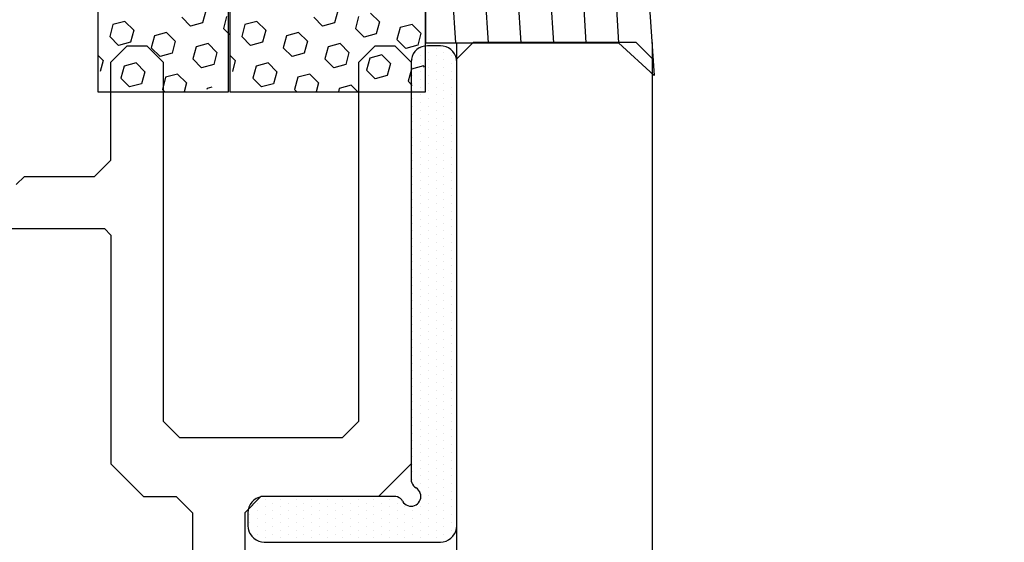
# Model space of a CAD drawing. Header units: millimetres. Extents: x -637441 to -130928, y -380379 to -53767.
# Tile 309 of 390: x -337371 to -337341, y -154443 to -154427. Entities that reach past the tile are written whole.
import ezdxf

# ---------------------------------------------------------------- set-up
doc = ezdxf.new("R2010")
doc.units = ezdxf.units.MM
doc.header["$LTSCALE"] = 10
doc.layers.add('CKKOTY', color=7, linetype='Continuous', lineweight=25)
for name, color, linetype in [('CrossSectionsAccess', 2, 'Continuous'), ('CrossSectionsGlass', 4, 'Continuous'), ('CrossSectionsGums', 1, 'Continuous'), ('CrossSectionsProfils', 7, 'Continuous')]:
    doc.layers.add(name, color=color, linetype=linetype)

# ---------------------------------------------------------------- blocks, each defined once
blk = doc.blocks.new('120912', base_point=(1132.165, 1420.949))
at = {"layer": 'CrossSectionsGums', "color": 1}
for p, q in [((1143.665, 1420.949), (1120.665, 1420.949)), ((1120.665, 1420.949), (1120.665, 1416.949)), ((1120.665, 1416.949), (1143.665, 1416.949))]:
    blk.add_line(p, q, dxfattribs=at)
at = {"layer": 'CrossSectionsGums', "color": 253, "true_color": 0xadadad}
for p, q in [((1121.617, 1420.783), (1121.283, 1420.873)), ((1121.617, 1420.783), (1121.783, 1420.949)), ((1122.084, 1420.317), (1122.353, 1420.586)), ((1122.721, 1420.488), (1122.353, 1420.586)), ((1122.82, 1420.12), (1122.721, 1420.488)), ((1120.809, 1419.975), (1121.078, 1420.245)), ((1121.447, 1420.146), (1121.078, 1420.245)), ((1122.182, 1419.949), (1122.084, 1420.317)), ((1120.908, 1419.607), (1120.809, 1419.975)), ((1121.545, 1419.778), (1121.446, 1420.146)), ((1122.551, 1419.85), (1122.182, 1419.949)), ((1122.551, 1419.85), (1122.82, 1420.12)), ((1121.276, 1419.509), (1120.908, 1419.607)), ((1121.276, 1419.509), (1121.545, 1419.778)), ((1121.742, 1419.042), (1122.012, 1419.311)), ((1122.38, 1419.213), (1122.012, 1419.311)), ((1120.665, 1418.898), (1120.737, 1418.97)), ((1121.105, 1418.871), (1120.737, 1418.97)), ((1121.841, 1418.674), (1121.742, 1419.042)), ((1122.478, 1418.845), (1122.38, 1419.213)), ((1121.203, 1418.503), (1121.105, 1418.871)), ((1122.209, 1418.575), (1121.841, 1418.674)), ((1122.209, 1418.575), (1122.478, 1418.845)), ((1120.934, 1418.234), (1121.203, 1418.503)), ((1122.676, 1418.109), (1122.945, 1418.378)), ((1120.934, 1418.234), (1120.665, 1418.306)), ((1122.774, 1417.741), (1122.676, 1418.109)), ((1121.401, 1417.767), (1121.67, 1418.036)), ((1121.499, 1417.399), (1121.401, 1417.767)), ((1122.038, 1417.938), (1121.67, 1418.036)), ((1122.137, 1417.57), (1122.038, 1417.938)), ((1120.763, 1417.596), (1120.733, 1417.604)), ((1120.8, 1417.459), (1120.763, 1417.596)), ((1121.867, 1417.301), (1122.137, 1417.57)), ((1123.142, 1417.642), (1122.774, 1417.741)), ((1121.867, 1417.301), (1121.499, 1417.399)), ((1122.403, 1416.903), (1122.603, 1417.103)), ((1122.971, 1417.005), (1122.603, 1417.103))]:
    blk.add_line(p, q, dxfattribs=at)
blk = doc.blocks.new('120913', base_point=(1174.165, 1420.949))
at = {"layer": 'CrossSectionsGums', "color": 1}
for p, q in [((1162.665, 1420.949), (1162.665, 1414.949)), ((1185.665, 1420.949), (1162.665, 1420.949)), ((1162.665, 1414.949), (1185.665, 1414.949))]:
    blk.add_line(p, q, dxfattribs=at)
at = {"layer": 'CrossSectionsGums', "color": 253, "true_color": 0xadadad}
for p, q in [((1163.617, 1420.783), (1163.283, 1420.873)), ((1163.617, 1420.783), (1163.783, 1420.949)), ((1164.084, 1420.317), (1164.353, 1420.586)), ((1164.721, 1420.488), (1164.353, 1420.586)), ((1164.82, 1420.12), (1164.721, 1420.488)), ((1162.809, 1419.975), (1163.078, 1420.245)), ((1163.447, 1420.146), (1163.078, 1420.245)), ((1164.182, 1419.949), (1164.084, 1420.317)), ((1162.908, 1419.607), (1162.809, 1419.975)), ((1163.545, 1419.778), (1163.446, 1420.146)), ((1164.551, 1419.85), (1164.182, 1419.949)), ((1164.551, 1419.85), (1164.82, 1420.12)), ((1163.276, 1419.509), (1162.908, 1419.607)), ((1163.276, 1419.509), (1163.545, 1419.778)), ((1163.742, 1419.042), (1164.012, 1419.311)), ((1164.38, 1419.213), (1164.012, 1419.311)), ((1162.665, 1418.898), (1162.737, 1418.97)), ((1163.105, 1418.871), (1162.737, 1418.97)), ((1163.841, 1418.674), (1163.742, 1419.042)), ((1164.478, 1418.845), (1164.38, 1419.213)), ((1163.203, 1418.503), (1163.105, 1418.871)), ((1164.209, 1418.575), (1163.841, 1418.674)), ((1164.209, 1418.575), (1164.478, 1418.845)), ((1162.934, 1418.234), (1163.203, 1418.503)), ((1164.676, 1418.109), (1164.945, 1418.378)), ((1162.934, 1418.234), (1162.665, 1418.306)), ((1164.774, 1417.741), (1164.676, 1418.109)), ((1163.401, 1417.767), (1163.67, 1418.036)), ((1163.499, 1417.399), (1163.401, 1417.767)), ((1164.038, 1417.938), (1163.67, 1418.036)), ((1164.137, 1417.57), (1164.038, 1417.938)), ((1162.763, 1417.596), (1162.665, 1417.623)), ((1162.862, 1417.228), (1162.763, 1417.596)), ((1163.867, 1417.301), (1164.137, 1417.57)), ((1165.142, 1417.642), (1164.774, 1417.741)), ((1162.665, 1417.031), (1162.862, 1417.228)), ((1163.867, 1417.301), (1163.499, 1417.399)), ((1164.334, 1416.834), (1164.603, 1417.103)), ((1164.971, 1417.005), (1164.603, 1417.103)), ((1163.059, 1416.492), (1163.328, 1416.762)), ((1163.697, 1416.663), (1163.328, 1416.762)), ((1163.795, 1416.295), (1163.697, 1416.663)), ((1164.433, 1416.466), (1164.334, 1416.834)), ((1164.801, 1416.367), (1165.07, 1416.637)), ((1163.158, 1416.124), (1163.059, 1416.492)), ((1163.526, 1416.026), (1163.795, 1416.295)), ((1164.801, 1416.367), (1164.433, 1416.466)), ((1163.526, 1416.026), (1163.158, 1416.124)), ((1163.992, 1415.559), (1164.262, 1415.828)), ((1164.63, 1415.73), (1164.262, 1415.828)), ((1164.728, 1415.362), (1164.63, 1415.73)), ((1162.858, 1415.358), (1162.987, 1415.487)), ((1163.355, 1415.388), (1162.987, 1415.487)), ((1163.453, 1415.02), (1163.355, 1415.388)), ((1164.091, 1415.191), (1163.992, 1415.559)), ((1164.459, 1415.092), (1164.728, 1415.362)), ((1164.459, 1415.092), (1164.091, 1415.191)), ((1163.414, 1414.981), (1163.454, 1415.02))]:
    blk.add_line(p, q, dxfattribs=at)
blk = doc.blocks.new('14614948', base_point=(267.362, 311.137))
at = {"layer": 'CrossSectionsAccess'}
for p, q in [((277.362, 311.137), (257.362, 311.137)), ((257.362, 311.137), (257.362, 305.224)), ((262.358, 310.534), (257.362, 310.224)), ((262.358, 309.534), (257.362, 309.224)), ((262.358, 308.534), (257.362, 308.224)), ((262.358, 307.534), (257.362, 307.224)), ((262.358, 306.534), (257.362, 306.224)), ((262.358, 305.534), (257.362, 305.224)), ((257.362, 305.224), (256.362, 304.137)), ((261.857, 304.512), (256.362, 304.137))]:
    blk.add_line(p, q, dxfattribs=at)
blk = doc.blocks.new('K43_2105_X', base_point=(1276.174, 1370.825))
at = {"layer": 'CrossSectionsProfils', "flags": 128}
for points in [[(1261.924, 1366.325), (1261.674, 1366.075), (1261.674, 1363.925), (1261.174, 1363.425), (1258.174, 1363.425), (1257.674, 1362.925), (1257.674, 1362.325), (1258.174, 1361.825), (1269.174, 1361.825), (1269.674, 1361.325), (1269.674, 1356.325), (1269.174, 1355.825), (1258.174, 1355.825), (1257.674, 1355.325), (1257.674, 1354.725), (1258.174, 1354.225), (1270.474, 1354.225), (1271.474, 1355.225), (1271.474, 1358.825), (1271.974, 1359.325), (1289.474, 1359.325)], [(1280.574, 1361.425), (1280.574, 1361.925), (1280.074, 1362.425), (1279.774, 1362.425), (1279.574, 1362.625), (1279.574, 1363.225), (1279.774, 1363.425), (1280.374, 1363.425), (1280.574, 1363.625), (1280.574, 1369.025), (1280.374, 1369.225), (1263.474, 1369.225), (1263.274, 1369.025), (1263.274, 1363.625), (1263.474, 1363.425), (1270.474, 1363.425), (1271.474, 1362.425), (1271.474, 1361.425), (1271.974, 1360.925), (1280.074, 1360.925), (1280.574, 1361.425)]]:
    blk.add_lwpolyline(points, dxfattribs=at)
blk = doc.blocks.new('Hatch30199', base_point=(2077.016, 1418.632))
at = {"layer": 'CrossSectionsGums', "color": 8}
for p, q in [((1402.08, 1393.984), (1402.08, 1393.984)), ((1402.318, 1393.984), (1402.318, 1393.984)), ((1402.556, 1393.984), (1402.556, 1393.984)), ((1402.794, 1393.984), (1402.794, 1393.984)), ((1401.961, 1393.746), (1401.961, 1393.746)), ((1402.199, 1393.746), (1402.199, 1393.746)), ((1402.437, 1393.746), (1402.437, 1393.746)), ((1402.675, 1393.746), (1402.675, 1393.746)), ((1402.913, 1393.746), (1402.913, 1393.746)), ((1401.842, 1393.507), (1401.842, 1393.507)), ((1402.08, 1393.507), (1402.08, 1393.507)), ((1402.318, 1393.507), (1402.318, 1393.507)), ((1402.556, 1393.507), (1402.556, 1393.507)), ((1402.794, 1393.507), (1402.794, 1393.507)), ((1403.032, 1393.507), (1403.032, 1393.507)), ((1401.723, 1393.269), (1401.723, 1393.269)), ((1401.842, 1393.031), (1401.842, 1393.031)), ((1401.961, 1393.269), (1401.961, 1393.269)), ((1402.08, 1393.031), (1402.08, 1393.031)), ((1402.199, 1393.269), (1402.199, 1393.269)), ((1402.318, 1393.031), (1402.318, 1393.031)), ((1402.437, 1393.269), (1402.437, 1393.269)), ((1402.556, 1393.031), (1402.556, 1393.031)), ((1402.675, 1393.269), (1402.675, 1393.269)), ((1402.794, 1393.031), (1402.794, 1393.031)), ((1402.913, 1393.269), (1402.913, 1393.269)), ((1403.032, 1393.031), (1403.032, 1393.031)), ((1401.723, 1392.793), (1401.723, 1392.793)), ((1401.961, 1392.793), (1401.961, 1392.793)), ((1402.199, 1392.793), (1402.199, 1392.793)), ((1402.437, 1392.793), (1402.437, 1392.793)), ((1402.675, 1392.793), (1402.675, 1392.793)), ((1402.913, 1392.793), (1402.913, 1392.793)), ((1401.842, 1392.555), (1401.842, 1392.555)), ((1402.08, 1392.555), (1402.08, 1392.555)), ((1402.318, 1392.555), (1402.318, 1392.555)), ((1402.556, 1392.555), (1402.556, 1392.555)), ((1402.794, 1392.555), (1402.794, 1392.555)), ((1403.032, 1392.555), (1403.032, 1392.555)), ((1401.723, 1392.317), (1401.723, 1392.317)), ((1401.961, 1392.317), (1401.961, 1392.317)), ((1402.199, 1392.317), (1402.199, 1392.317)), ((1402.437, 1392.317), (1402.437, 1392.317)), ((1402.675, 1392.317), (1402.675, 1392.317)), ((1402.913, 1392.317), (1402.913, 1392.317)), ((1401.723, 1391.841), (1401.723, 1391.841)), ((1401.842, 1392.079), (1401.842, 1392.079)), ((1401.961, 1391.841), (1401.961, 1391.841)), ((1402.08, 1392.079), (1402.08, 1392.079)), ((1402.199, 1391.841), (1402.199, 1391.841)), ((1402.318, 1392.079), (1402.318, 1392.079)), ((1402.437, 1391.841), (1402.437, 1391.841)), ((1402.556, 1392.079), (1402.556, 1392.079)), ((1402.675, 1391.841), (1402.675, 1391.841)), ((1402.794, 1392.079), (1402.794, 1392.079)), ((1402.913, 1391.841), (1402.913, 1391.841)), ((1403.032, 1392.079), (1403.032, 1392.079)), ((1401.842, 1391.603), (1401.842, 1391.603)), ((1402.08, 1391.603), (1402.08, 1391.603)), ((1402.318, 1391.603), (1402.318, 1391.603)), ((1402.556, 1391.603), (1402.556, 1391.603)), ((1402.794, 1391.603), (1402.794, 1391.603)), ((1403.032, 1391.603), (1403.032, 1391.603)), ((1401.723, 1391.364), (1401.723, 1391.364)), ((1401.961, 1391.364), (1401.961, 1391.364)), ((1402.199, 1391.364), (1402.199, 1391.364)), ((1402.437, 1391.364), (1402.437, 1391.364)), ((1402.675, 1391.364), (1402.675, 1391.364)), ((1402.913, 1391.364), (1402.913, 1391.364)), ((1401.842, 1391.126), (1401.842, 1391.126)), ((1402.08, 1391.126), (1402.08, 1391.126)), ((1402.318, 1391.126), (1402.318, 1391.126)), ((1402.556, 1391.126), (1402.556, 1391.126)), ((1402.794, 1391.126), (1402.794, 1391.126)), ((1403.033, 1391.126), (1403.033, 1391.126)), ((1401.723, 1390.888), (1401.723, 1390.888)), ((1401.842, 1390.65), (1401.842, 1390.65)), ((1401.961, 1390.888), (1401.961, 1390.888)), ((1402.08, 1390.65), (1402.08, 1390.65)), ((1402.199, 1390.888), (1402.199, 1390.888)), ((1402.318, 1390.65), (1402.318, 1390.65)), ((1402.437, 1390.888), (1402.437, 1390.888)), ((1402.556, 1390.65), (1402.556, 1390.65)), ((1402.675, 1390.888), (1402.675, 1390.888)), ((1402.794, 1390.65), (1402.794, 1390.65)), ((1402.913, 1390.888), (1402.913, 1390.888)), ((1403.032, 1390.65), (1403.032, 1390.65)), ((1401.723, 1390.412), (1401.723, 1390.412)), ((1401.961, 1390.412), (1401.961, 1390.412)), ((1402.199, 1390.412), (1402.199, 1390.412)), ((1402.437, 1390.412), (1402.437, 1390.412)), ((1402.675, 1390.412), (1402.675, 1390.412)), ((1402.913, 1390.412), (1402.913, 1390.412)), ((1401.842, 1390.174), (1401.842, 1390.174)), ((1402.08, 1390.174), (1402.08, 1390.174)), ((1402.318, 1390.174), (1402.318, 1390.174)), ((1402.556, 1390.174), (1402.556, 1390.174)), ((1402.794, 1390.174), (1402.794, 1390.174)), ((1403.032, 1390.174), (1403.032, 1390.174)), ((1401.723, 1389.936), (1401.723, 1389.936)), ((1401.961, 1389.936), (1401.961, 1389.936)), ((1402.199, 1389.936), (1402.199, 1389.936)), ((1402.437, 1389.936), (1402.437, 1389.936)), ((1402.675, 1389.936), (1402.675, 1389.936)), ((1402.913, 1389.936), (1402.913, 1389.936)), ((1401.723, 1389.459), (1401.723, 1389.459)), ((1401.842, 1389.698), (1401.842, 1389.698)), ((1401.961, 1389.459), (1401.961, 1389.459)), ((1402.08, 1389.698), (1402.08, 1389.698)), ((1402.199, 1389.459), (1402.199, 1389.459)), ((1402.318, 1389.698), (1402.318, 1389.698)), ((1402.437, 1389.459), (1402.437, 1389.459)), ((1402.556, 1389.698), (1402.556, 1389.698)), ((1402.675, 1389.459), (1402.675, 1389.459)), ((1402.794, 1389.698), (1402.794, 1389.698)), ((1402.913, 1389.459), (1402.913, 1389.459)), ((1403.032, 1389.698), (1403.032, 1389.698)), ((1401.842, 1389.221), (1401.842, 1389.221)), ((1402.08, 1389.221), (1402.08, 1389.221)), ((1402.318, 1389.221), (1402.318, 1389.221)), ((1402.556, 1389.221), (1402.556, 1389.221)), ((1402.794, 1389.221), (1402.794, 1389.221)), ((1401.723, 1388.983), (1401.723, 1388.983)), ((1401.961, 1388.983), (1401.961, 1388.983)), ((1402.199, 1388.983), (1402.199, 1388.983)), ((1402.437, 1388.983), (1402.437, 1388.983)), ((1402.675, 1388.983), (1402.675, 1388.983)), ((1403.628, 1388.983), (1403.628, 1388.983)), ((1403.866, 1388.983), (1403.866, 1388.983)), ((1404.104, 1388.983), (1404.104, 1388.983)), ((1404.342, 1388.983), (1404.342, 1388.983)), ((1404.58, 1388.983), (1404.58, 1388.983)), ((1404.818, 1388.983), (1404.818, 1388.983)), ((1405.057, 1388.983), (1405.057, 1388.983)), ((1405.295, 1388.983), (1405.295, 1388.983)), ((1405.533, 1388.983), (1405.533, 1388.983)), ((1405.771, 1388.983), (1405.771, 1388.983)), ((1406.009, 1388.983), (1406.009, 1388.983)), ((1406.247, 1388.983), (1406.247, 1388.983)), ((1406.485, 1388.983), (1406.485, 1388.983)), ((1406.723, 1388.983), (1406.723, 1388.983)), ((1406.962, 1388.983), (1406.962, 1388.983)), ((1407.2, 1388.983), (1407.2, 1388.983)), ((1407.438, 1388.983), (1407.438, 1388.983)), ((1407.676, 1388.983), (1407.676, 1388.983)), ((1407.914, 1388.983), (1407.914, 1388.983)), ((1408.152, 1388.983), (1408.152, 1388.983)), ((1408.39, 1388.983), (1408.39, 1388.983)), ((1408.628, 1388.983), (1408.628, 1388.983)), ((1408.867, 1388.983), (1408.867, 1388.983)), ((1409.105, 1388.983), (1409.105, 1388.983)), ((1409.343, 1388.983), (1409.343, 1388.983)), ((1409.581, 1388.983), (1409.581, 1388.983)), ((1409.819, 1388.983), (1409.819, 1388.983)), ((1410.057, 1388.983), (1410.057, 1388.983)), ((1410.295, 1388.983), (1410.295, 1388.983)), ((1410.533, 1388.983), (1410.533, 1388.983)), ((1410.771, 1388.983), (1410.771, 1388.983)), ((1411.01, 1388.983), (1411.01, 1388.983)), ((1411.248, 1388.983), (1411.248, 1388.983)), ((1411.486, 1388.983), (1411.486, 1388.983)), ((1411.724, 1388.983), (1411.724, 1388.983)), ((1411.962, 1388.983), (1411.962, 1388.983)), ((1412.2, 1388.983), (1412.2, 1388.983)), ((1412.438, 1388.983), (1412.438, 1388.983)), ((1412.677, 1388.983), (1412.677, 1388.983)), ((1412.915, 1388.983), (1412.915, 1388.983)), ((1413.153, 1388.983), (1413.153, 1388.983)), ((1413.391, 1388.983), (1413.391, 1388.983)), ((1413.629, 1388.983), (1413.629, 1388.983)), ((1413.867, 1388.983), (1413.867, 1388.983)), ((1414.105, 1388.983), (1414.105, 1388.983)), ((1414.343, 1388.983), (1414.343, 1388.983)), ((1414.582, 1388.983), (1414.582, 1388.983)), ((1414.82, 1388.983), (1414.82, 1388.983)), ((1415.058, 1388.983), (1415.058, 1388.983)), ((1415.296, 1388.983), (1415.296, 1388.983)), ((1415.534, 1388.983), (1415.534, 1388.983)), ((1415.772, 1388.983), (1415.772, 1388.983)), ((1416.01, 1388.983), (1416.01, 1388.983)), ((1416.248, 1388.983), (1416.248, 1388.983)), ((1416.487, 1388.983), (1416.487, 1388.983)), ((1401.723, 1388.507), (1401.723, 1388.507)), ((1401.842, 1388.745), (1401.842, 1388.745)), ((1401.961, 1388.507), (1401.961, 1388.507)), ((1402.08, 1388.745), (1402.08, 1388.745)), ((1402.199, 1388.507), (1402.199, 1388.507)), ((1402.318, 1388.745), (1402.318, 1388.745)), ((1402.437, 1388.507), (1402.437, 1388.507)), ((1402.556, 1388.745), (1402.556, 1388.745)), ((1402.675, 1388.507), (1402.675, 1388.507)), ((1402.794, 1388.745), (1402.794, 1388.745)), ((1402.913, 1388.507), (1402.913, 1388.507)), ((1403.152, 1388.507), (1403.152, 1388.507)), ((1403.271, 1388.745), (1403.271, 1388.745)), ((1403.39, 1388.507), (1403.39, 1388.507)), ((1403.509, 1388.745), (1403.509, 1388.745)), ((1403.628, 1388.507), (1403.628, 1388.507)), ((1403.747, 1388.745), (1403.747, 1388.745)), ((1403.866, 1388.507), (1403.866, 1388.507)), ((1403.985, 1388.745), (1403.985, 1388.745)), ((1404.104, 1388.507), (1404.104, 1388.507)), ((1404.223, 1388.745), (1404.223, 1388.745)), ((1404.342, 1388.507), (1404.342, 1388.507)), ((1404.461, 1388.745), (1404.461, 1388.745)), ((1404.58, 1388.507), (1404.58, 1388.507)), ((1404.699, 1388.745), (1404.699, 1388.745)), ((1404.818, 1388.507), (1404.818, 1388.507)), ((1404.938, 1388.745), (1404.938, 1388.745)), ((1405.057, 1388.507), (1405.057, 1388.507)), ((1405.176, 1388.745), (1405.176, 1388.745)), ((1405.295, 1388.507), (1405.295, 1388.507)), ((1405.414, 1388.745), (1405.414, 1388.745)), ((1405.533, 1388.507), (1405.533, 1388.507)), ((1405.652, 1388.745), (1405.652, 1388.745)), ((1405.771, 1388.507), (1405.771, 1388.507)), ((1405.89, 1388.745), (1405.89, 1388.745)), ((1406.009, 1388.507), (1406.009, 1388.507)), ((1406.128, 1388.745), (1406.128, 1388.745)), ((1406.247, 1388.507), (1406.247, 1388.507)), ((1406.366, 1388.745), (1406.366, 1388.745)), ((1406.485, 1388.507), (1406.485, 1388.507)), ((1406.604, 1388.745), (1406.604, 1388.745)), ((1406.724, 1388.507), (1406.724, 1388.507)), ((1406.843, 1388.745), (1406.843, 1388.745)), ((1406.962, 1388.507), (1406.962, 1388.507)), ((1407.081, 1388.745), (1407.081, 1388.745)), ((1407.2, 1388.507), (1407.2, 1388.507)), ((1407.319, 1388.745), (1407.319, 1388.745)), ((1407.438, 1388.507), (1407.438, 1388.507)), ((1407.557, 1388.745), (1407.557, 1388.745)), ((1407.676, 1388.507), (1407.676, 1388.507)), ((1407.795, 1388.745), (1407.795, 1388.745)), ((1407.914, 1388.507), (1407.914, 1388.507)), ((1408.033, 1388.745), (1408.033, 1388.745)), ((1408.152, 1388.507), (1408.152, 1388.507)), ((1408.271, 1388.745), (1408.271, 1388.745)), ((1408.39, 1388.507), (1408.39, 1388.507)), ((1408.509, 1388.745), (1408.509, 1388.745)), ((1408.629, 1388.507), (1408.629, 1388.507)), ((1408.748, 1388.745), (1408.748, 1388.745)), ((1408.867, 1388.507), (1408.867, 1388.507)), ((1408.986, 1388.745), (1408.986, 1388.745)), ((1409.105, 1388.507), (1409.105, 1388.507)), ((1409.224, 1388.745), (1409.224, 1388.745)), ((1409.343, 1388.507), (1409.343, 1388.507)), ((1409.462, 1388.745), (1409.462, 1388.745)), ((1409.581, 1388.507), (1409.581, 1388.507)), ((1409.7, 1388.745), (1409.7, 1388.745)), ((1409.819, 1388.507), (1409.819, 1388.507)), ((1409.938, 1388.745), (1409.938, 1388.745)), ((1410.057, 1388.507), (1410.057, 1388.507)), ((1410.176, 1388.745), (1410.176, 1388.745)), ((1410.295, 1388.507), (1410.295, 1388.507)), ((1410.414, 1388.745), (1410.414, 1388.745)), ((1410.533, 1388.507), (1410.533, 1388.507)), ((1410.652, 1388.745), (1410.652, 1388.745)), ((1410.772, 1388.507), (1410.772, 1388.507)), ((1410.891, 1388.745), (1410.891, 1388.745)), ((1411.01, 1388.507), (1411.01, 1388.507)), ((1411.129, 1388.745), (1411.129, 1388.745)), ((1411.248, 1388.507), (1411.248, 1388.507)), ((1411.367, 1388.745), (1411.367, 1388.745)), ((1411.486, 1388.507), (1411.486, 1388.507)), ((1411.605, 1388.745), (1411.605, 1388.745)), ((1411.724, 1388.507), (1411.724, 1388.507)), ((1411.843, 1388.745), (1411.843, 1388.745)), ((1411.962, 1388.507), (1411.962, 1388.507)), ((1412.081, 1388.745), (1412.081, 1388.745)), ((1412.2, 1388.507), (1412.2, 1388.507)), ((1412.319, 1388.745), (1412.319, 1388.745)), ((1412.438, 1388.507), (1412.438, 1388.507)), ((1412.557, 1388.745), (1412.557, 1388.745)), ((1412.677, 1388.507), (1412.677, 1388.507)), ((1412.796, 1388.745), (1412.796, 1388.745)), ((1412.915, 1388.507), (1412.915, 1388.507)), ((1413.034, 1388.745), (1413.034, 1388.745)), ((1413.153, 1388.507), (1413.153, 1388.507)), ((1413.272, 1388.745), (1413.272, 1388.745)), ((1413.391, 1388.507), (1413.391, 1388.507)), ((1413.51, 1388.745), (1413.51, 1388.745)), ((1413.629, 1388.507), (1413.629, 1388.507)), ((1413.748, 1388.745), (1413.748, 1388.745)), ((1413.867, 1388.507), (1413.867, 1388.507)), ((1413.986, 1388.745), (1413.986, 1388.745)), ((1414.105, 1388.507), (1414.105, 1388.507)), ((1414.224, 1388.745), (1414.224, 1388.745)), ((1414.344, 1388.507), (1414.344, 1388.507)), ((1414.463, 1388.745), (1414.463, 1388.745)), ((1414.582, 1388.507), (1414.582, 1388.507)), ((1414.701, 1388.745), (1414.701, 1388.745)), ((1414.82, 1388.507), (1414.82, 1388.507)), ((1414.939, 1388.745), (1414.939, 1388.745)), ((1415.058, 1388.507), (1415.058, 1388.507)), ((1415.177, 1388.745), (1415.177, 1388.745)), ((1415.296, 1388.507), (1415.296, 1388.507)), ((1415.415, 1388.745), (1415.415, 1388.745)), ((1415.534, 1388.507), (1415.534, 1388.507)), ((1415.653, 1388.745), (1415.653, 1388.745)), ((1415.772, 1388.507), (1415.772, 1388.507)), ((1415.891, 1388.745), (1415.891, 1388.745)), ((1416.01, 1388.507), (1416.01, 1388.507)), ((1416.129, 1388.745), (1416.129, 1388.745)), ((1416.249, 1388.507), (1416.249, 1388.507)), ((1416.368, 1388.745), (1416.368, 1388.745)), ((1416.487, 1388.507), (1416.487, 1388.507)), ((1416.606, 1388.745), (1416.606, 1388.745)), ((1416.725, 1388.507), (1416.725, 1388.507)), ((1416.844, 1388.745), (1416.844, 1388.745)), ((1401.842, 1388.269), (1401.842, 1388.269)), ((1402.08, 1388.269), (1402.08, 1388.269)), ((1402.318, 1388.269), (1402.318, 1388.269)), ((1402.556, 1388.269), (1402.556, 1388.269)), ((1402.794, 1388.269), (1402.794, 1388.269)), ((1403.032, 1388.269), (1403.032, 1388.269)), ((1403.271, 1388.269), (1403.271, 1388.269)), ((1403.509, 1388.269), (1403.509, 1388.269)), ((1403.747, 1388.269), (1403.747, 1388.269)), ((1403.985, 1388.269), (1403.985, 1388.269)), ((1404.223, 1388.269), (1404.223, 1388.269)), ((1404.461, 1388.269), (1404.461, 1388.269)), ((1404.699, 1388.269), (1404.699, 1388.269)), ((1404.938, 1388.269), (1404.938, 1388.269)), ((1405.176, 1388.269), (1405.176, 1388.269)), ((1405.414, 1388.269), (1405.414, 1388.269)), ((1405.652, 1388.269), (1405.652, 1388.269)), ((1405.89, 1388.269), (1405.89, 1388.269)), ((1406.128, 1388.269), (1406.128, 1388.269)), ((1406.366, 1388.269), (1406.366, 1388.269)), ((1406.604, 1388.269), (1406.604, 1388.269)), ((1406.842, 1388.269), (1406.842, 1388.269)), ((1407.081, 1388.269), (1407.081, 1388.269)), ((1407.319, 1388.269), (1407.319, 1388.269)), ((1407.557, 1388.269), (1407.557, 1388.269)), ((1407.795, 1388.269), (1407.795, 1388.269)), ((1408.033, 1388.269), (1408.033, 1388.269)), ((1408.271, 1388.269), (1408.271, 1388.269)), ((1408.509, 1388.269), (1408.509, 1388.269)), ((1408.747, 1388.269), (1408.747, 1388.269)), ((1408.986, 1388.269), (1408.986, 1388.269)), ((1409.224, 1388.269), (1409.224, 1388.269)), ((1409.462, 1388.269), (1409.462, 1388.269)), ((1409.7, 1388.269), (1409.7, 1388.269)), ((1409.938, 1388.269), (1409.938, 1388.269)), ((1410.176, 1388.269), (1410.176, 1388.269)), ((1410.414, 1388.269), (1410.414, 1388.269)), ((1410.652, 1388.269), (1410.652, 1388.269)), ((1410.891, 1388.269), (1410.891, 1388.269)), ((1411.129, 1388.269), (1411.129, 1388.269)), ((1411.367, 1388.269), (1411.367, 1388.269)), ((1411.605, 1388.269), (1411.605, 1388.269)), ((1411.843, 1388.269), (1411.843, 1388.269)), ((1412.081, 1388.269), (1412.081, 1388.269)), ((1412.319, 1388.269), (1412.319, 1388.269)), ((1412.557, 1388.269), (1412.557, 1388.269)), ((1412.796, 1388.269), (1412.796, 1388.269)), ((1413.034, 1388.269), (1413.034, 1388.269)), ((1413.272, 1388.269), (1413.272, 1388.269)), ((1413.51, 1388.269), (1413.51, 1388.269)), ((1413.748, 1388.269), (1413.748, 1388.269)), ((1413.986, 1388.269), (1413.986, 1388.269)), ((1414.224, 1388.269), (1414.224, 1388.269)), ((1414.463, 1388.269), (1414.463, 1388.269)), ((1414.701, 1388.269), (1414.701, 1388.269)), ((1414.939, 1388.269), (1414.939, 1388.269)), ((1415.177, 1388.269), (1415.177, 1388.269)), ((1415.415, 1388.269), (1415.415, 1388.269)), ((1415.653, 1388.269), (1415.653, 1388.269)), ((1415.891, 1388.269), (1415.891, 1388.269)), ((1416.129, 1388.269), (1416.129, 1388.269)), ((1416.367, 1388.269), (1416.367, 1388.269)), ((1416.606, 1388.269), (1416.606, 1388.269)), ((1416.844, 1388.269), (1416.844, 1388.269)), ((1401.961, 1388.031), (1401.961, 1388.031)), ((1402.199, 1388.031), (1402.199, 1388.031)), ((1402.437, 1388.031), (1402.437, 1388.031)), ((1402.675, 1388.031), (1402.675, 1388.031)), ((1402.913, 1388.031), (1402.913, 1388.031)), ((1403.152, 1388.031), (1403.152, 1388.031)), ((1403.39, 1388.031), (1403.39, 1388.031)), ((1403.628, 1388.031), (1403.628, 1388.031)), ((1403.866, 1388.031), (1403.866, 1388.031)), ((1404.104, 1388.031), (1404.104, 1388.031)), ((1404.342, 1388.031), (1404.342, 1388.031)), ((1404.58, 1388.031), (1404.58, 1388.031)), ((1404.818, 1388.031), (1404.818, 1388.031)), ((1405.057, 1388.031), (1405.057, 1388.031)), ((1405.295, 1388.031), (1405.295, 1388.031)), ((1405.533, 1388.031), (1405.533, 1388.031)), ((1405.771, 1388.031), (1405.771, 1388.031)), ((1406.009, 1388.031), (1406.009, 1388.031)), ((1406.247, 1388.031), (1406.247, 1388.031)), ((1406.485, 1388.031), (1406.485, 1388.031)), ((1406.723, 1388.031), (1406.723, 1388.031)), ((1406.962, 1388.031), (1406.962, 1388.031)), ((1407.2, 1388.031), (1407.2, 1388.031)), ((1407.438, 1388.031), (1407.438, 1388.031)), ((1407.676, 1388.031), (1407.676, 1388.031)), ((1407.914, 1388.031), (1407.914, 1388.031)), ((1408.152, 1388.031), (1408.152, 1388.031)), ((1408.39, 1388.031), (1408.39, 1388.031)), ((1408.628, 1388.031), (1408.628, 1388.031)), ((1408.867, 1388.031), (1408.867, 1388.031)), ((1409.105, 1388.031), (1409.105, 1388.031)), ((1409.343, 1388.031), (1409.343, 1388.031)), ((1409.581, 1388.031), (1409.581, 1388.031)), ((1409.819, 1388.031), (1409.819, 1388.031)), ((1410.057, 1388.031), (1410.057, 1388.031)), ((1410.295, 1388.031), (1410.295, 1388.031)), ((1410.533, 1388.031), (1410.533, 1388.031)), ((1410.772, 1388.031), (1410.772, 1388.031)), ((1411.01, 1388.031), (1411.01, 1388.031)), ((1411.248, 1388.031), (1411.248, 1388.031)), ((1411.486, 1388.031), (1411.486, 1388.031)), ((1411.724, 1388.031), (1411.724, 1388.031)), ((1411.962, 1388.031), (1411.962, 1388.031)), ((1412.2, 1388.031), (1412.2, 1388.031)), ((1412.438, 1388.031), (1412.438, 1388.031)), ((1412.677, 1388.031), (1412.677, 1388.031)), ((1412.915, 1388.031), (1412.915, 1388.031)), ((1413.153, 1388.031), (1413.153, 1388.031)), ((1413.391, 1388.031), (1413.391, 1388.031)), ((1413.629, 1388.031), (1413.629, 1388.031)), ((1413.867, 1388.031), (1413.867, 1388.031)), ((1414.105, 1388.031), (1414.105, 1388.031)), ((1414.344, 1388.031), (1414.344, 1388.031)), ((1414.582, 1388.031), (1414.582, 1388.031)), ((1414.82, 1388.031), (1414.82, 1388.031)), ((1415.058, 1388.031), (1415.058, 1388.031)), ((1415.296, 1388.031), (1415.296, 1388.031)), ((1415.534, 1388.031), (1415.534, 1388.031)), ((1415.772, 1388.031), (1415.772, 1388.031)), ((1416.01, 1388.031), (1416.01, 1388.031)), ((1416.248, 1388.031), (1416.248, 1388.031)), ((1416.487, 1388.031), (1416.487, 1388.031)), ((1416.725, 1388.031), (1416.725, 1388.031)), ((1402.08, 1387.792), (1402.08, 1387.792)), ((1402.318, 1387.792), (1402.318, 1387.792)), ((1402.556, 1387.792), (1402.556, 1387.792)), ((1402.794, 1387.792), (1402.794, 1387.792)), ((1403.032, 1387.792), (1403.032, 1387.792)), ((1403.271, 1387.792), (1403.271, 1387.792)), ((1403.509, 1387.792), (1403.509, 1387.792)), ((1403.747, 1387.792), (1403.747, 1387.792)), ((1403.985, 1387.792), (1403.985, 1387.792)), ((1404.223, 1387.792), (1404.223, 1387.792)), ((1404.461, 1387.792), (1404.461, 1387.792)), ((1404.699, 1387.792), (1404.699, 1387.792)), ((1404.937, 1387.792), (1404.937, 1387.792)), ((1405.176, 1387.792), (1405.176, 1387.792)), ((1405.414, 1387.792), (1405.414, 1387.792)), ((1405.652, 1387.792), (1405.652, 1387.792)), ((1405.89, 1387.792), (1405.89, 1387.792)), ((1406.128, 1387.792), (1406.128, 1387.792)), ((1406.366, 1387.792), (1406.366, 1387.792)), ((1406.604, 1387.792), (1406.604, 1387.792)), ((1406.842, 1387.792), (1406.842, 1387.792)), ((1407.081, 1387.792), (1407.081, 1387.792)), ((1407.319, 1387.792), (1407.319, 1387.792)), ((1407.557, 1387.792), (1407.557, 1387.792)), ((1407.795, 1387.792), (1407.795, 1387.792)), ((1408.033, 1387.792), (1408.033, 1387.792)), ((1408.271, 1387.792), (1408.271, 1387.792)), ((1408.509, 1387.792), (1408.509, 1387.792)), ((1408.747, 1387.792), (1408.747, 1387.792)), ((1408.986, 1387.792), (1408.986, 1387.792)), ((1409.224, 1387.792), (1409.224, 1387.792)), ((1409.462, 1387.792), (1409.462, 1387.792)), ((1409.7, 1387.792), (1409.7, 1387.792)), ((1409.938, 1387.792), (1409.938, 1387.792)), ((1410.176, 1387.792), (1410.176, 1387.792)), ((1410.414, 1387.792), (1410.414, 1387.792)), ((1410.652, 1387.792), (1410.652, 1387.792)), ((1410.891, 1387.792), (1410.891, 1387.792)), ((1411.129, 1387.792), (1411.129, 1387.792)), ((1411.367, 1387.792), (1411.367, 1387.792)), ((1411.605, 1387.792), (1411.605, 1387.792)), ((1411.843, 1387.792), (1411.843, 1387.792)), ((1412.081, 1387.792), (1412.081, 1387.792)), ((1412.319, 1387.792), (1412.319, 1387.792)), ((1412.557, 1387.792), (1412.557, 1387.792)), ((1412.796, 1387.792), (1412.796, 1387.792)), ((1413.034, 1387.792), (1413.034, 1387.792)), ((1413.272, 1387.792), (1413.272, 1387.792)), ((1413.51, 1387.792), (1413.51, 1387.792)), ((1413.748, 1387.792), (1413.748, 1387.792)), ((1413.986, 1387.792), (1413.986, 1387.792)), ((1414.224, 1387.792), (1414.224, 1387.792)), ((1414.462, 1387.792), (1414.462, 1387.792)), ((1414.701, 1387.792), (1414.701, 1387.792)), ((1414.939, 1387.792), (1414.939, 1387.792)), ((1415.177, 1387.792), (1415.177, 1387.792)), ((1415.415, 1387.792), (1415.415, 1387.792)), ((1415.653, 1387.792), (1415.653, 1387.792)), ((1415.891, 1387.792), (1415.891, 1387.792)), ((1416.129, 1387.792), (1416.129, 1387.792)), ((1416.367, 1387.792), (1416.367, 1387.792)), ((1416.606, 1387.792), (1416.606, 1387.792))]:
    blk.add_line(p, q, dxfattribs=at)
blk = doc.blocks.new('120957', base_point=(1416.916, 1389.032))
at = {"layer": 'CrossSectionsGums', "color": 1}
for p, q in [((1401.966, 1393.965), (1401.895, 1393.915)), ((1402.045, 1394.001), (1401.966, 1393.965)), ((1402.129, 1394.024), (1402.045, 1394.001)), ((1402.216, 1394.032), (1402.129, 1394.024)), ((1402.616, 1394.032), (1402.216, 1394.032)), ((1402.703, 1394.024), (1402.616, 1394.032)), ((1402.787, 1394.001), (1402.703, 1394.024)), ((1402.866, 1393.965), (1402.787, 1394.001)), ((1402.938, 1393.915), (1402.866, 1393.965)), ((1401.746, 1393.703), (1401.724, 1393.618)), ((1401.783, 1393.782), (1401.746, 1393.703)), ((1401.833, 1393.853), (1401.783, 1393.782)), ((1401.895, 1393.915), (1401.833, 1393.853)), ((1402.999, 1393.853), (1402.938, 1393.915)), ((1403.049, 1393.782), (1402.999, 1393.853)), ((1403.086, 1393.703), (1403.049, 1393.782)), ((1403.109, 1393.618), (1403.086, 1393.703)), ((1401.724, 1393.618), (1401.716, 1393.532)), ((1401.716, 1393.532), (1401.716, 1388.132)), ((1403.116, 1393.532), (1403.109, 1393.618)), ((1403.116, 1389.551), (1403.116, 1393.532)), ((1403.046, 1389.358), (1403.076, 1389.401)), ((1403.076, 1389.401), (1403.098, 1389.449)), ((1403.098, 1389.449), (1403.112, 1389.499)), ((1403.112, 1389.499), (1403.116, 1389.551)), ((1402.834, 1389.134), (1402.821, 1389.084)), ((1402.856, 1389.182), (1402.834, 1389.134)), ((1402.886, 1389.224), (1402.856, 1389.182)), ((1402.923, 1389.261), (1402.886, 1389.224)), ((1402.966, 1389.291), (1402.923, 1389.261)), ((1402.966, 1389.291), (1403.009, 1389.321)), ((1403.009, 1389.321), (1403.046, 1389.358)), ((1402.821, 1389.084), (1402.816, 1389.032)), ((1402.816, 1389.032), (1402.821, 1388.979)), ((1402.821, 1388.979), (1402.834, 1388.929)), ((1402.834, 1388.929), (1402.856, 1388.882)), ((1402.856, 1388.882), (1402.886, 1388.839)), ((1402.886, 1388.839), (1402.923, 1388.802)), ((1402.923, 1388.802), (1402.966, 1388.772)), ((1403.266, 1388.772), (1403.309, 1388.802)), ((1403.309, 1388.802), (1403.346, 1388.839)), ((1403.346, 1388.839), (1403.376, 1388.882)), ((1403.406, 1388.924), (1403.376, 1388.882)), ((1403.443, 1388.961), (1403.406, 1388.924)), ((1403.486, 1388.991), (1403.443, 1388.961)), ((1403.533, 1389.014), (1403.486, 1388.991)), ((1403.584, 1389.027), (1403.533, 1389.014)), ((1403.636, 1389.032), (1403.584, 1389.027)), ((1416.416, 1389.032), (1403.636, 1389.032)), ((1416.503, 1389.024), (1416.416, 1389.032)), ((1416.587, 1389.001), (1416.503, 1389.024)), ((1416.666, 1388.965), (1416.587, 1389.001)), ((1416.738, 1388.915), (1416.666, 1388.965)), ((1416.799, 1388.853), (1416.738, 1388.915)), ((1416.849, 1388.782), (1416.799, 1388.853)), ((1402.966, 1388.772), (1403.014, 1388.75)), ((1403.014, 1388.75), (1403.064, 1388.736)), ((1403.064, 1388.736), (1403.116, 1388.732)), ((1403.116, 1388.732), (1403.168, 1388.736)), ((1403.168, 1388.736), (1403.219, 1388.75)), ((1403.219, 1388.75), (1403.266, 1388.772)), ((1416.886, 1388.703), (1416.849, 1388.782)), ((1416.909, 1388.618), (1416.886, 1388.703)), ((1416.916, 1388.532), (1416.909, 1388.618)), ((1416.916, 1388.132), (1416.916, 1388.532)), ((1401.716, 1388.132), (1401.724, 1388.045)), ((1401.724, 1388.045), (1401.746, 1387.961)), ((1401.746, 1387.961), (1401.783, 1387.882)), ((1416.849, 1387.882), (1416.886, 1387.961)), ((1416.886, 1387.961), (1416.909, 1388.045)), ((1416.909, 1388.045), (1416.916, 1388.132)), ((1401.783, 1387.882), (1401.833, 1387.81)), ((1401.833, 1387.81), (1401.895, 1387.749)), ((1401.895, 1387.749), (1401.966, 1387.699)), ((1401.966, 1387.699), (1402.045, 1387.662)), ((1402.045, 1387.662), (1402.129, 1387.639)), ((1402.129, 1387.639), (1402.216, 1387.632)), ((1402.216, 1387.632), (1416.416, 1387.632)), ((1416.416, 1387.632), (1416.503, 1387.639)), ((1416.503, 1387.639), (1416.587, 1387.662)), ((1416.587, 1387.662), (1416.666, 1387.699)), ((1416.666, 1387.699), (1416.738, 1387.749)), ((1416.738, 1387.749), (1416.799, 1387.81)), ((1416.799, 1387.81), (1416.849, 1387.882))]:
    blk.add_line(p, q, dxfattribs=at)
at = {"layer": 'CrossSectionsGums'}
blk.add_blockref('Hatch30199', (2077.016, 1418.632), dxfattribs=at)

msp = doc.modelspace()

# ---------------------------------------------------------------- linework, layer by layer
at = {"layer": 'CKKOTY', "color": 7}
msp.add_circle((-337598.748, -155272.216), 1174.755, dxfattribs=at)
at = {"layer": 'CrossSectionsGlass', "color": 1}
for p, q in [((-337358.102, -154428.206), (-337357.602, -154427.706)), ((-337358.102, -156605.225), (-337358.102, -154427.706)), ((-337352.602, -154427.706), (-337357.602, -154427.706)), ((-337352.102, -154428.206), (-337352.602, -154427.706)), ((-337352.102, -156605.225), (-337352.102, -154427.706))]:
    msp.add_line(p, q, dxfattribs=at)

# ---------------------------------------------------------------- block references
at = {"layer": 'CrossSectionsAccess', "rotation": 90}
msp.add_blockref('14614948', (-337359.056, -154417.712), dxfattribs=at)
at = {"layer": 'CrossSectionsGums', "rotation": 90}
for name, p in [('120912', (-337369.102, -154417.712)), ('120913', (-337365.056, -154417.712)), ('120957', (-337359.502, -154427.806))]:
    msp.add_blockref(name, p, dxfattribs=at)
at = {"layer": 'CrossSectionsProfils', "yscale": -1, "rotation": 270}
msp.add_blockref('K43_2105_X', (-337376.102, -154446.306), dxfattribs=at)

doc.saveas('drawing.dxf')
